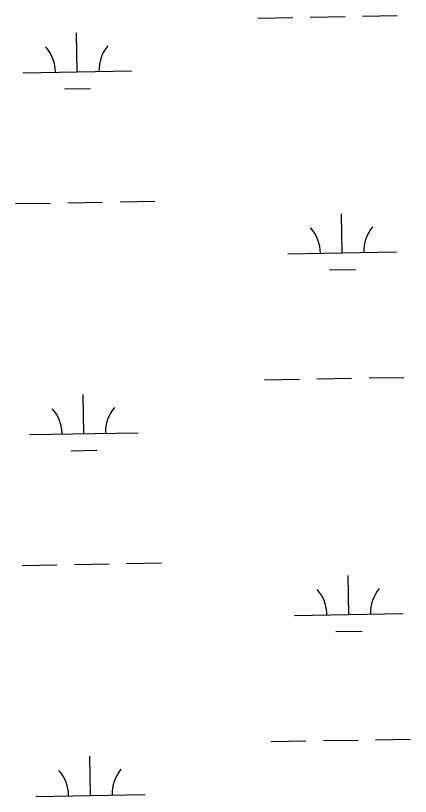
# Model space of a CAD drawing. Extents: x 3957609 to 3995875, y 234277 to 260273.
# Drawn here: x 3964269 to 3964632, y 241764 to 242482 of the extents above; entities that cross this region are included whole.
import ezdxf

# ---------------------------------------------------------------- set-up
doc = ezdxf.new("R2010")
doc.units = 0
doc.layers.add('V-WETL-SWMP', color=7, linetype='Continuous')

msp = doc.modelspace()

# ---------------------------------------------------------------- linework, layer by layer
at = {"layer": 'V-WETL-SWMP'}
for p, q in [((3964492.264, 242479.529), (3964524.258, 242480.111)), ((3964540.256, 242480.402), (3964572.25, 242480.984)), ((3964588.248, 242481.274), (3964620.242, 242481.856)), ((3964326.071, 242430.07), (3964325.417, 242466.064)), ((3964276.08, 242429.161), (3964376.063, 242430.979)), ((3964314.354, 242414.423), (3964338.35, 242414.859)), ((3964365.404, 242310.694), (3964397.399, 242311.276)), ((3964269.42, 242308.949), (3964301.415, 242309.53)), ((3964317.412, 242309.821), (3964349.407, 242310.403)), ((3964569.609, 242263.657), (3964568.954, 242299.651)), ((3964519.617, 242262.748), (3964619.601, 242264.566)), ((3964557.891, 242248.01), (3964581.888, 242248.446)), ((3964498.312, 242146.909), (3964530.306, 242147.491)), ((3964546.304, 242147.782), (3964578.298, 242148.363)), ((3964594.296, 242148.654), (3964626.29, 242149.236)), ((3964332.119, 242097.45), (3964331.465, 242133.444)), ((3964282.128, 242096.541), (3964382.111, 242098.359)), ((3964320.402, 242081.803), (3964344.398, 242082.239)), ((3964275.468, 241976.329), (3964307.463, 241976.91)), ((3964323.46, 241977.201), (3964355.455, 241977.783)), ((3964371.452, 241978.074), (3964403.447, 241978.656)), ((3964575.657, 241931.037), (3964575.003, 241967.031)), ((3964525.665, 241930.128), (3964625.649, 241931.946)), ((3964563.94, 241915.39), (3964587.936, 241915.826)), ((3964552.352, 241815.162), (3964584.346, 241815.743)), ((3964600.344, 241816.034), (3964632.339, 241816.616)), ((3964504.36, 241814.289), (3964536.354, 241814.871)), ((3964338.167, 241764.829), (3964337.513, 241800.824)), ((3964288.176, 241763.92), (3964388.159, 241765.738))]:
    msp.add_line(p, q, dxfattribs=at)
for centre, start, end in [((3964381.296, 242431.549), 140.269876, 181.813534), ((3964270.829, 242429.54), 0.269879, 41.813537), ((3964514.367, 242263.127), 0.269879, 41.813537), ((3964624.834, 242265.136), 140.269876, 181.813534), ((3964276.877, 242096.92), 0.269879, 41.813537), ((3964387.345, 242098.929), 140.269876, 181.813534), ((3964520.415, 241930.507), 0.269879, 41.813537), ((3964630.882, 241932.516), 140.269876, 181.813534), ((3964282.925, 241764.3), 0.269879, 41.813537), ((3964393.393, 241766.309), 140.269876, 181.813534)]:
    msp.add_arc(centre, 35.246, start, end, dxfattribs=at)

doc.saveas('drawing.dxf')
